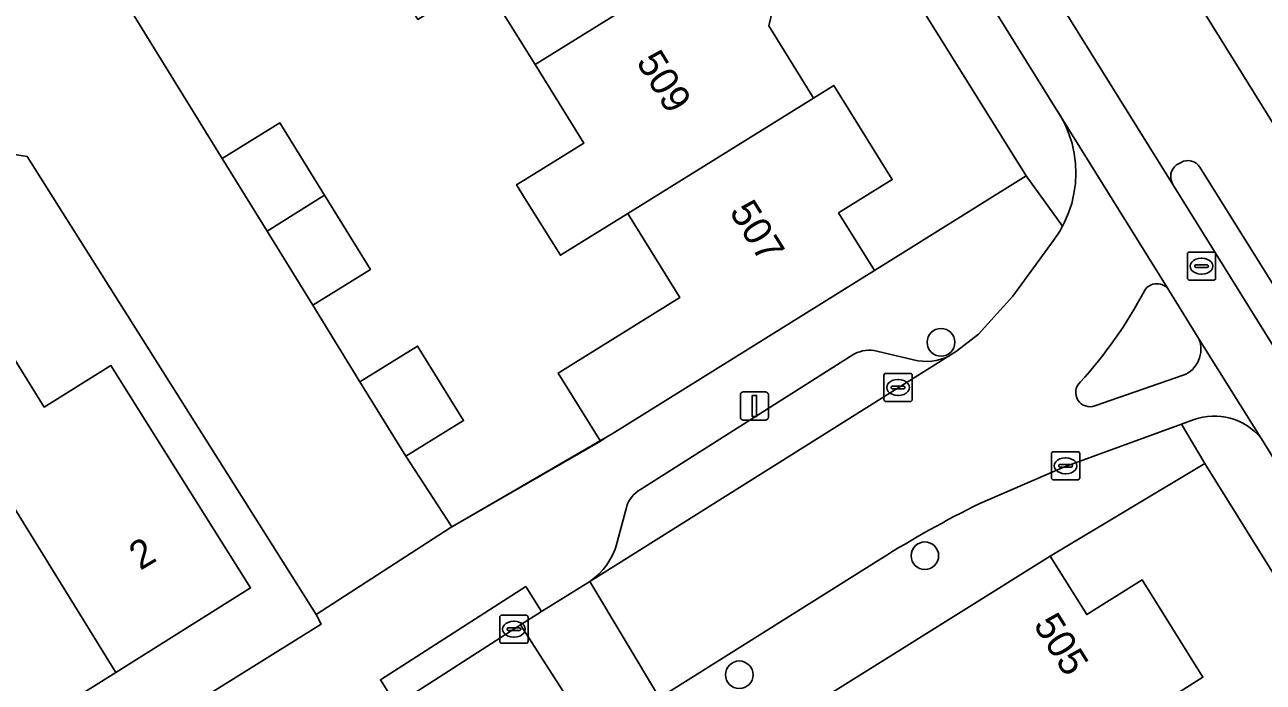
# Model space of a CAD drawing. Extents: x 159279 to 160377, y 384531 to 385888.
# Drawn here: x 159886.04 to 159929.91, y 385429.79 to 385453.08 of the extents above; entities that cross this region are included whole.
import ezdxf

# ---------------------------------------------------------------- set-up
doc = ezdxf.new("R2010")
doc.units = 0
for name, color, linetype in [('IMGEO_Berm_groen', 7, 'Continuous'), ('IMGEO_Boom', 7, 'Continuous'), ('IMGEO_Erf', 7, 'Continuous'), ('IMGEO_Fietspad_gesloten', 7, 'Continuous'), ('IMGEO_Kolk', 7, 'Continuous'), ('IMGEO_Lichtmast', 7, 'Continuous'), ('IMGEO_Muur', 7, 'Continuous'), ('IMGEO_Pand', 7, 'Continuous'), ('IMGEO_Pand_nummerreeks', 7, 'Continuous'), ('IMGEO_Parkeervlak_open', 7, 'Continuous'), ('IMGEO_Rijbaan_lokaal_open', 7, 'Continuous'), ('IMGEO_Rijbaan_regionaal_gesloten', 7, 'Continuous'), ('IMGEO_Rioolput', 7, 'Continuous'), ('IMGEO_Verkeerseiland_open', 7, 'Continuous'), ('IMGEO_Voetpad_open', 7, 'Continuous')]:
    doc.layers.add(name, color=color, linetype=linetype)

msp = doc.modelspace()

# ---------------------------------------------------------------- linework, layer by layer
at = {"layer": 'IMGEO_Berm_groen'}
msp.add_lwpolyline([(159903.648, 385492.413), (159947.117, 385422.45)], dxfattribs=at)
at = {"layer": 'IMGEO_Boom'}
for centre in [(159918.494, 385441.833), (159917.921, 385434.274), (159911.347, 385430.058)]:
    msp.add_circle(centre, 0.489, dxfattribs=at)
at = {"layer": 'IMGEO_Erf'}
for points in [[(159912.591, 385453.883), (159912.389, 385453.038), (159913.097, 385451.9), (159913.904, 385450.6), (159913.976, 385450.484), (159914.695, 385450.93), (159916.765, 385447.599), (159914.866, 385446.419), (159916.138, 385444.371), (159921.505, 385447.727), (159917.14, 385454.744)], [(159889.76, 385453.646), (159893.031, 385448.344), (159895.074, 385449.605), (159896.657, 385447.041), (159898.278, 385444.414), (159896.235, 385443.153), (159897.91, 385440.438), (159899.953, 385441.699), (159901.581, 385439.061), (159899.538, 385437.8), (159901.159, 385435.296), (159906.426, 385438.337), (159904.931, 385440.742), (159909.244, 385443.422), (159907.835, 385445.69), (159907.471, 385446.276), (159907.396, 385446.396), (159905.012, 385444.915), (159903.802, 385446.861), (159903.461, 385447.411), (159904.069, 385447.789), (159905.842, 385448.891), (159904.114, 385451.673), (159902.243, 385454.684)], [(159881.221, 385422.318), (159896.539, 385431.857), (159896.36, 385432.193), (159886.123, 385448.409), (159884.412, 385448.688), (159879.626, 385445.728), (159877.584, 385444.465), (159874.914, 385442.814), (159873.467, 385445.153), (159869.479, 385442.686), (159867.505, 385445.877), (159866.782, 385445.421), (159873.91, 385433.984), (159878.682, 385436.935), (159883.288, 385439.806), (159885.643, 385441.274), (159886.726, 385439.538), (159889.087, 385441.01), (159891.374, 385437.369), (159894.033, 385433.134), (159889.266, 385430.14), (159886.417, 385428.351)], [(159954.078, 385395.411), (159927.842, 385437.541), (159922.361, 385434.257), (159923.653, 385432.191), (159925.615, 385433.418), (159927.77, 385429.97), (159927.056, 385429.521)]]:
    msp.add_lwpolyline(points, dxfattribs=at)
at = {"layer": 'IMGEO_Fietspad_gesloten'}
for points in [[(159926.707, 385447.425), (159921.67, 385455.515), (159921.607, 385455.616), (159900.115, 385490.275), (159898.279, 385489.141), (159899.399, 385487.329), (159922.696, 385449.898), (159926.569, 385443.679), (159927.63, 385441.955), (159929.818, 385438.455), (159930.14, 385437.939), (159930.634, 385437.088), (159960.939, 385388.271)], [(159943.565, 385420.323), (159926.707, 385447.425)]]:
    msp.add_lwpolyline(points, dxfattribs=at)
at = {"layer": 'IMGEO_Kolk'}
for p, q in [((159916.472, 385439.808), (159916.472, 385440.66)), ((159916.547, 385440.734), (159917.399, 385440.734)), ((159917.473, 385440.66), (159917.473, 385439.808)), ((159916.731, 385440.228), (159916.731, 385440.24)), ((159916.774, 385440.277), (159917.172, 385440.277)), ((159916.96, 385440.514), (159916.985, 385440.514)), ((159917.215, 385440.24), (159917.215, 385440.228)), ((159917.169, 385440.191), (159916.771, 385440.191)), ((159916.983, 385439.954), (159916.958, 385439.954)), ((159917.399, 385439.734), (159916.547, 385439.734)), ((159922.405, 385437.033), (159922.405, 385437.885)), ((159922.48, 385437.959), (159923.332, 385437.959)), ((159922.893, 385437.739), (159922.918, 385437.739)), ((159923.406, 385437.885), (159923.406, 385437.033)), ((159922.664, 385437.453), (159922.664, 385437.465)), ((159923.102, 385437.416), (159922.704, 385437.416)), ((159922.707, 385437.502), (159923.105, 385437.502)), ((159922.916, 385437.179), (159922.891, 385437.179)), ((159923.148, 385437.465), (159923.148, 385437.453)), ((159923.332, 385436.959), (159922.48, 385436.959)), ((159902.863, 385431.247), (159902.863, 385432.099)), ((159902.938, 385432.173), (159903.79, 385432.173)), ((159903.351, 385431.953), (159903.376, 385431.953)), ((159903.864, 385432.099), (159903.864, 385431.247)), ((159903.122, 385431.667), (159903.122, 385431.679)), ((159903.56, 385431.63), (159903.162, 385431.63)), ((159903.165, 385431.716), (159903.563, 385431.716)), ((159903.606, 385431.679), (159903.606, 385431.667)), ((159903.79, 385431.173), (159902.938, 385431.173)), ((159903.374, 385431.393), (159903.349, 385431.393))]:
    msp.add_line(p, q, dxfattribs=at)
for points in [[(159916.472, 385439.808), (159916.472, 385440.66)], [(159916.547, 385440.734), (159917.399, 385440.734)], [(159917.473, 385440.66), (159917.473, 385439.808)], [(159917.399, 385439.734), (159916.547, 385439.734)], [(159922.405, 385437.033), (159922.405, 385437.885)], [(159922.48, 385437.959), (159923.332, 385437.959)], [(159923.406, 385437.885), (159923.406, 385437.033)], [(159923.332, 385436.959), (159922.48, 385436.959)], [(159902.863, 385431.247), (159902.863, 385432.099)], [(159902.938, 385432.173), (159903.79, 385432.173)], [(159903.864, 385432.099), (159903.864, 385431.247)], [(159903.79, 385431.173), (159902.938, 385431.173)]]:
    msp.add_lwpolyline(points, dxfattribs=at)
for centre, radius, start, end in [((159916.549, 385440.658), 0.0765, 91.552, 178.448), ((159916.549, 385440.658), 0.0765, 91.552, 178.448), ((159917.397, 385440.658), 0.0765, 1.552, 88.448), ((159917.397, 385440.658), 0.0765, 1.552, 88.448), ((159916.771, 385440.237), 0.0403, 85.8775, 175.7526), ((159916.768, 385440.227), 0.0366, 178.938, 274.7102), ((159917.172, 385440.234), 0.043, 264.8664, 352.4533), ((159917.176, 385440.239), 0.0386, 1.7309, 96.639), ((159916.549, 385439.81), 0.0765, 181.552, 268.448), ((159916.549, 385439.81), 0.0765, 181.552, 268.448), ((159917.397, 385439.81), 0.0765, 271.552, 358.448), ((159917.397, 385439.81), 0.0765, 271.552, 358.448), ((159922.482, 385437.883), 0.0765, 91.552, 178.448), ((159922.482, 385437.883), 0.0765, 91.552, 178.448), ((159923.33, 385437.883), 0.0765, 1.552, 88.448), ((159923.33, 385437.883), 0.0765, 1.552, 88.448), ((159922.704, 385437.462), 0.0403, 85.8775, 175.7526), ((159922.701, 385437.452), 0.0366, 178.938, 274.7102), ((159923.105, 385437.459), 0.043, 264.8664, 352.4533), ((159923.109, 385437.464), 0.0386, 1.7309, 96.639), ((159922.482, 385437.035), 0.0765, 181.552, 268.448), ((159922.482, 385437.035), 0.0765, 181.552, 268.448), ((159923.33, 385437.035), 0.0765, 271.552, 358.448), ((159923.33, 385437.035), 0.0765, 271.552, 358.448), ((159902.94, 385432.097), 0.0765, 91.552, 178.448), ((159902.94, 385432.097), 0.0765, 91.552, 178.448), ((159903.788, 385432.097), 0.0765, 1.552, 88.448), ((159903.788, 385432.097), 0.0765, 1.552, 88.448), ((159903.162, 385431.676), 0.0403, 85.8775, 175.7526), ((159903.159, 385431.666), 0.0366, 178.938, 274.7102), ((159903.563, 385431.673), 0.043, 264.8664, 352.4533), ((159903.567, 385431.678), 0.0386, 1.7309, 96.639), ((159902.94, 385431.249), 0.0765, 181.552, 268.448), ((159902.94, 385431.249), 0.0765, 181.552, 268.448), ((159903.788, 385431.249), 0.0765, 271.552, 358.448), ((159903.788, 385431.249), 0.0765, 271.552, 358.448)]:
    msp.add_arc(centre, radius, start, end, dxfattribs=at)
for centre, major_axis, ratio, start_param, end_param in [((159916.959, 385440.234), (-0.387, 0.002), 0.722429, 4.712389, 7.853982), ((159916.984, 385440.234), (-0.39, 0.002), 0.717154, 1.570796, 4.712389), ((159922.892, 385437.459), (-0.387, 0.002), 0.722429, 4.712389, 7.853982), ((159922.917, 385437.459), (-0.39, 0.002), 0.717154, 1.570796, 4.712389), ((159903.35, 385431.673), (-0.387, 0.002), 0.722429, 4.712389, 7.853982), ((159903.375, 385431.673), (-0.39, 0.002), 0.717154, 1.570796, 4.712389)]:
    msp.add_ellipse(centre, major_axis=major_axis, ratio=ratio, start_param=start_param, end_param=end_param, dxfattribs=at)
at = {"layer": 'IMGEO_Lichtmast'}
for p, q in [((159911.388, 385439.179), (159911.388, 385439.979)), ((159911.388, 385439.979), (159911.388, 385439.179)), ((159911.488, 385440.079), (159912.278, 385440.079)), ((159912.278, 385440.079), (159911.488, 385440.079)), ((159912.378, 385439.979), (159912.378, 385439.179)), ((159912.378, 385439.179), (159912.378, 385439.979)), ((159912.278, 385439.079), (159911.488, 385439.079)), ((159911.488, 385439.079), (159912.278, 385439.079))]:
    msp.add_line(p, q, dxfattribs=at)
msp.add_lwpolyline([(159911.808, 385439.954), (159911.958, 385439.954), (159911.958, 385439.204), (159911.808, 385439.204), (159911.808, 385439.954)], dxfattribs=at)
for centre, start, end in [((159911.488, 385439.979), 90, 180), ((159911.488, 385439.979), 90, 180), ((159912.278, 385439.979), 0, 90), ((159912.278, 385439.979), 360, 90), ((159911.488, 385439.179), 180, 270), ((159911.488, 385439.179), 180, 270), ((159912.278, 385439.179), 270, 0), ((159912.278, 385439.179), 270, 0)]:
    msp.add_arc(centre, 0.1, start, end, dxfattribs=at)
at = {"layer": 'IMGEO_Muur'}
msp.add_lwpolyline([(159901.103, 385435.263), (159906.676, 385438.492)], dxfattribs=at)
at = {"layer": 'IMGEO_Pand'}
for points in [[(159907.385, 385461.02), (159900.84, 385456.953), (159899.05, 385455.841), (159898.554, 385455.533), (159899.832, 385453.476), (159899.961, 385453.267), (159902.243, 385454.684), (159904.114, 385451.673), (159910.674, 385455.748), (159910.398, 385456.192), (159910.596, 385457.062), (159909.79, 385458.359), (159908.911, 385458.564)], [(159913.976, 385450.484), (159913.904, 385450.6), (159913.097, 385451.9), (159912.389, 385453.038), (159912.591, 385453.883), (159911.775, 385455.196), (159910.888, 385455.403), (159910.674, 385455.748), (159904.114, 385451.673), (159905.842, 385448.891), (159904.069, 385447.789), (159903.461, 385447.411), (159903.802, 385446.861), (159905.012, 385444.915), (159907.396, 385446.396)], [(159913.976, 385450.484), (159907.396, 385446.396), (159907.471, 385446.276), (159907.835, 385445.69), (159909.244, 385443.422), (159904.931, 385440.742), (159906.426, 385438.337), (159906.676, 385438.492), (159906.844, 385438.596), (159916.138, 385444.371), (159914.866, 385446.419), (159916.765, 385447.599), (159914.695, 385450.93)], [(159896.657, 385447.041), (159895.074, 385449.605), (159893.031, 385448.344), (159894.617, 385445.774)], [(159894.617, 385445.774), (159896.235, 385443.153), (159898.278, 385444.414), (159896.657, 385447.041)], [(159901.581, 385439.061), (159899.953, 385441.699), (159897.91, 385440.438), (159899.538, 385437.8)], [(159886.726, 385439.538), (159885.643, 385441.274), (159883.288, 385439.806), (159884.364, 385438.066), (159889.266, 385430.14), (159894.033, 385433.134), (159891.374, 385437.369), (159889.087, 385441.01)], [(159883.288, 385439.806), (159878.682, 385436.935), (159884.993, 385426.793), (159886.721, 385427.871), (159886.417, 385428.351), (159889.266, 385430.14), (159884.364, 385438.066)], [(159927.056, 385429.521), (159927.77, 385429.97), (159925.615, 385433.418), (159923.653, 385432.191), (159922.361, 385434.257), (159912.907, 385428.347), (159914.153, 385426.355), (159916.339, 385427.721), (159918.229, 385428.902), (159920.285, 385425.614), (159920.444, 385425.36), (159920.821, 385425.597)]]:
    msp.add_lwpolyline(points, close=True, dxfattribs=at)
at = {"layer": 'IMGEO_Parkeervlak_open'}
msp.add_lwpolyline([(159918.82, 385441.373), (159918.788, 385441.357), (159918.639, 385441.289), (159918.484, 385441.235), (159918.325, 385441.195), (159918.164, 385441.17), (159918, 385441.159), (159917.836, 385441.163), (159917.674, 385441.181), (159917.513, 385441.214), (159916.217, 385441.521), (159916.118, 385441.54), (159916.017, 385441.55), (159915.916, 385441.552), (159915.815, 385441.544), (159915.715, 385441.527), (159915.617, 385441.502), (159915.522, 385441.467), (159915.43, 385441.425), (159915.408, 385441.413), (159907.845, 385436.622), (159907.762, 385436.569), (159907.685, 385436.508), (159907.613, 385436.441), (159907.547, 385436.367), (159907.489, 385436.288), (159907.437, 385436.205), (159907.393, 385436.116), (159907.358, 385436.025), (159907.346, 385435.988), (159906.986, 385434.63), (159906.947, 385434.513), (159906.866, 385434.319), (159906.767, 385434.132), (159906.653, 385433.955), (159906.523, 385433.788), (159906.379, 385433.634), (159906.221, 385433.494), (159906.052, 385433.368)], close=True, dxfattribs=at)
at = {"layer": 'IMGEO_Rijbaan_lokaal_open'}
for points in [[(159926.569, 385443.679), (159922.696, 385449.898), (159922.72, 385449.858), (159922.887, 385449.542), (159923.025, 385449.213), (159923.134, 385448.872), (159923.211, 385448.524), (159923.257, 385448.169), (159923.271, 385447.813), (159923.253, 385447.456), (159923.203, 385447.102), (159923.122, 385446.754), (159923.011, 385446.415), (159922.869, 385446.087), (159922.791, 385445.943), (159922.699, 385445.773), (159922.501, 385445.476), (159921.039, 385443.465), (159919.821, 385442.127), (159919.045, 385441.514), (159918.82, 385441.373), (159906.052, 385433.368), (159908.522, 385429.241), (159916.363, 385434.167)], [(159929.818, 385438.455), (159927.63, 385441.955)], [(159927.073, 385440.665), (159923.945, 385439.585)], [(159919.87, 385436.127), (159922.862, 385437.428), (159927.007, 385438.936)], [(159927.007, 385438.936), (159927.456, 385439.099)], [(159877.276, 385409.933), (159877.508, 385409.882), (159899.337, 385423.532), (159899.644, 385423.72), (159906.196, 385427.784), (159903.597, 385431.825), (159899.193, 385429), (159897.483, 385427.989), (159854.878, 385401.491), (159857.597, 385397.204), (159862.44, 385400.209), (159862.605, 385400.31), (159873.904, 385407.062)]]:
    msp.add_lwpolyline(points, dxfattribs=at)
msp.add_lwpolyline([(159906.052, 385433.368), (159904.346, 385432.305), (159903.597, 385431.825), (159906.196, 385427.784), (159906.826, 385428.175), (159908.522, 385429.241)], close=True, dxfattribs=at)
for centre, radius, start, end in [((159926.138, 385443.389), 0.519, 33.9803, 148.382), ((159912.322, 385450.637), 15.084, 317.3591, 332.4531), ((159926.708, 385441.588), 0.992, 291.5683, 21.724), ((159923.767, 385440.056), 0.503, 133.834, 290.7431), ((159928.17, 385437.065), 2.155, 40.1424, 109.3556), ((159937.134, 385401.118), 39.034, 116.2502, 122.1499)]:
    msp.add_arc(centre, radius, start, end, dxfattribs=at)
at = {"layer": 'IMGEO_Rijbaan_regionaal_gesloten'}
for points in [[(159947.117, 385422.45), (159903.648, 385492.413)], [(159921.67, 385455.515), (159926.707, 385447.425)], [(159926.831, 385448.117), (159926.995, 385448.205)], [(159927.661, 385448.032), (159932.514, 385440.269), (159942.818, 385423.687)]]:
    msp.add_lwpolyline(points, dxfattribs=at)
for centre, radius, start, end in [((159927.16, 385447.701), 0.53, 128.3398, 211.3421), ((159927.239, 385447.777), 0.493, 31.1694, 119.708)]:
    msp.add_arc(centre, radius, start, end, dxfattribs=at)
at = {"layer": 'IMGEO_Rioolput'}
for p, q in [((159927.221, 385444.105), (159927.221, 385444.957)), ((159927.296, 385445.031), (159928.148, 385445.031)), ((159927.709, 385444.811), (159927.734, 385444.811)), ((159928.222, 385444.957), (159928.222, 385444.105)), ((159927.48, 385444.525), (159927.48, 385444.537)), ((159927.918, 385444.488), (159927.52, 385444.488)), ((159927.523, 385444.574), (159927.921, 385444.574)), ((159927.732, 385444.251), (159927.707, 385444.251)), ((159927.964, 385444.537), (159927.964, 385444.525)), ((159928.148, 385444.031), (159927.296, 385444.031))]:
    msp.add_line(p, q, dxfattribs=at)
for points in [[(159927.221, 385444.105), (159927.221, 385444.957)], [(159927.296, 385445.031), (159928.148, 385445.031)], [(159928.222, 385444.957), (159928.222, 385444.105)], [(159928.148, 385444.031), (159927.296, 385444.031)]]:
    msp.add_lwpolyline(points, dxfattribs=at)
for centre, radius, start, end in [((159927.298, 385444.955), 0.0765, 91.552, 178.448), ((159927.298, 385444.955), 0.0765, 91.552, 178.448), ((159928.146, 385444.955), 0.0765, 1.552, 88.448), ((159928.146, 385444.955), 0.0765, 1.552, 88.448), ((159927.52, 385444.534), 0.0403, 85.8775, 175.7526), ((159927.517, 385444.524), 0.0366, 178.938, 274.7102), ((159927.921, 385444.531), 0.043, 264.8664, 352.4533), ((159927.925, 385444.536), 0.0386, 1.7309, 96.639), ((159927.298, 385444.107), 0.0765, 181.552, 268.448), ((159927.298, 385444.107), 0.0765, 181.552, 268.448), ((159928.146, 385444.107), 0.0765, 271.552, 358.448), ((159928.146, 385444.107), 0.0765, 271.552, 358.448)]:
    msp.add_arc(centre, radius, start, end, dxfattribs=at)
for centre, major_axis, ratio, start_param, end_param in [((159927.708, 385444.531), (-0.387, 0.002), 0.722429, 4.712389, 7.853982), ((159927.733, 385444.531), (-0.39, 0.002), 0.717154, 1.570796, 4.712389)]:
    msp.add_ellipse(centre, major_axis=major_axis, ratio=ratio, start_param=start_param, end_param=end_param, dxfattribs=at)
at = {"layer": 'IMGEO_Verkeerseiland_open'}
for points in [[(159926.995, 385448.205), (159926.831, 385448.117)], [(159944.6, 385420.921), (159942.818, 385423.687), (159932.514, 385440.269), (159927.661, 385448.032)], [(159926.707, 385447.425), (159943.565, 385420.323)], [(159927.63, 385441.955), (159926.569, 385443.679)], [(159923.945, 385439.585), (159927.073, 385440.665)]]:
    msp.add_lwpolyline(points, dxfattribs=at)
for centre, radius, start, end in [((159927.16, 385447.701), 0.53, 128.3398, 211.3421), ((159927.239, 385447.777), 0.493, 31.1694, 119.708), ((159926.138, 385443.389), 0.519, 33.9803, 148.382), ((159912.322, 385450.637), 15.084, 317.3591, 332.4531), ((159926.708, 385441.588), 0.992, 291.5683, 21.724), ((159923.767, 385440.056), 0.503, 133.834, 290.7431)]:
    msp.add_arc(centre, radius, start, end, dxfattribs=at)
at = {"layer": 'IMGEO_Voetpad_open'}
for points in [[(159899.399, 385487.329), (159898.279, 385489.141), (159896.867, 385488.27), (159896.44, 385488.006), (159897.945, 385485.582), (159898.403, 385484.844), (159898.436, 385484.791), (159902.672, 385478.024), (159917.14, 385454.744), (159921.505, 385447.727), (159922.791, 385445.943), (159922.869, 385446.087), (159923.011, 385446.415), (159923.122, 385446.754), (159923.203, 385447.102), (159923.253, 385447.456), (159923.271, 385447.813), (159923.257, 385448.169), (159923.211, 385448.524), (159923.134, 385448.872), (159923.025, 385449.213), (159922.887, 385449.542), (159922.72, 385449.858), (159922.696, 385449.898)], [(159899.193, 385429), (159903.597, 385431.825), (159904.346, 385432.305), (159903.785, 385433.18), (159898.632, 385429.875)]]:
    msp.add_lwpolyline(points, close=True, dxfattribs=at)
for points in [[(159884.412, 385448.688), (159886.123, 385448.409), (159896.36, 385432.193), (159901.103, 385435.263), (159901.159, 385435.296), (159899.538, 385437.8), (159897.91, 385440.438), (159896.235, 385443.153), (159894.617, 385445.774), (159893.031, 385448.344), (159889.76, 385453.646), (159888.091, 385456.35), (159886.551, 385458.846), (159884.682, 385461.873)], [(159899.193, 385429), (159898.632, 385429.875), (159903.785, 385433.18), (159904.346, 385432.305), (159906.052, 385433.368), (159906.221, 385433.494), (159906.379, 385433.634), (159906.523, 385433.788), (159906.653, 385433.955), (159906.767, 385434.132), (159906.866, 385434.319), (159906.947, 385434.513), (159906.986, 385434.63), (159907.346, 385435.988), (159907.358, 385436.025), (159907.393, 385436.116), (159907.437, 385436.205), (159907.489, 385436.288), (159907.547, 385436.367), (159907.613, 385436.441), (159907.685, 385436.508), (159907.762, 385436.569), (159907.845, 385436.622), (159915.408, 385441.413), (159915.43, 385441.425), (159915.522, 385441.467), (159915.617, 385441.502), (159915.715, 385441.527), (159915.815, 385441.544), (159915.916, 385441.552), (159916.017, 385441.55), (159916.118, 385441.54), (159916.217, 385441.521), (159917.513, 385441.214), (159917.674, 385441.181), (159917.836, 385441.163), (159918, 385441.159), (159918.164, 385441.17), (159918.325, 385441.195), (159918.484, 385441.235), (159918.639, 385441.289), (159918.788, 385441.357), (159918.82, 385441.373), (159919.045, 385441.514), (159919.821, 385442.127), (159921.039, 385443.465), (159922.501, 385445.476), (159922.699, 385445.773), (159922.791, 385445.943), (159921.505, 385447.727), (159916.138, 385444.371), (159906.844, 385438.596), (159906.676, 385438.492), (159906.426, 385438.337), (159901.159, 385435.296), (159901.103, 385435.263), (159896.36, 385432.193), (159896.539, 385431.857), (159881.221, 385422.318)], [(159879.627, 385406.764), (159907.99, 385424.451), (159907.681, 385425.073), (159912.907, 385428.347), (159922.361, 385434.257), (159927.842, 385437.541), (159927.007, 385438.936), (159922.862, 385437.428), (159919.87, 385436.127)], [(159927.456, 385439.099), (159927.007, 385438.936), (159927.842, 385437.541), (159954.078, 385395.411), (159954.608, 385394.562), (159959.273, 385387.07), (159981.068, 385351.954), (159981.581, 385351.128), (159985.572, 385344.698), (160000, 385321.508), (160007.92, 385308.778), (160007.963, 385308.734), (160011.411, 385303.358)], [(159930.634, 385437.088), (159930.14, 385437.939), (159929.818, 385438.455)], [(159916.363, 385434.167), (159908.522, 385429.241), (159906.826, 385428.175), (159907.374, 385427.291), (159900.192, 385422.836), (159899.644, 385423.72), (159899.337, 385423.532)]]:
    msp.add_lwpolyline(points, dxfattribs=at)
for centre, radius, start, end in [((159928.17, 385437.065), 2.155, 40.1424, 109.3556), ((159937.134, 385401.118), 39.034, 116.2502, 122.1499)]:
    msp.add_arc(centre, radius, start, end, dxfattribs=at)

# ---------------------------------------------------------------- texts
at = {"layer": 'IMGEO_Pand_nummerreeks'}
for s, rotation, p in [('509', 301.8906, (159907.674, 385451.765)), ('507', 301.8906, (159910.975, 385446.46)), ('2', 30.8055, (159890.125, 385433.738)), ('505', 302.0052, (159921.744, 385431.831))]:
    msp.add_text(s, height=1, rotation=rotation, dxfattribs=at).set_placement(p)

doc.saveas('drawing.dxf')
